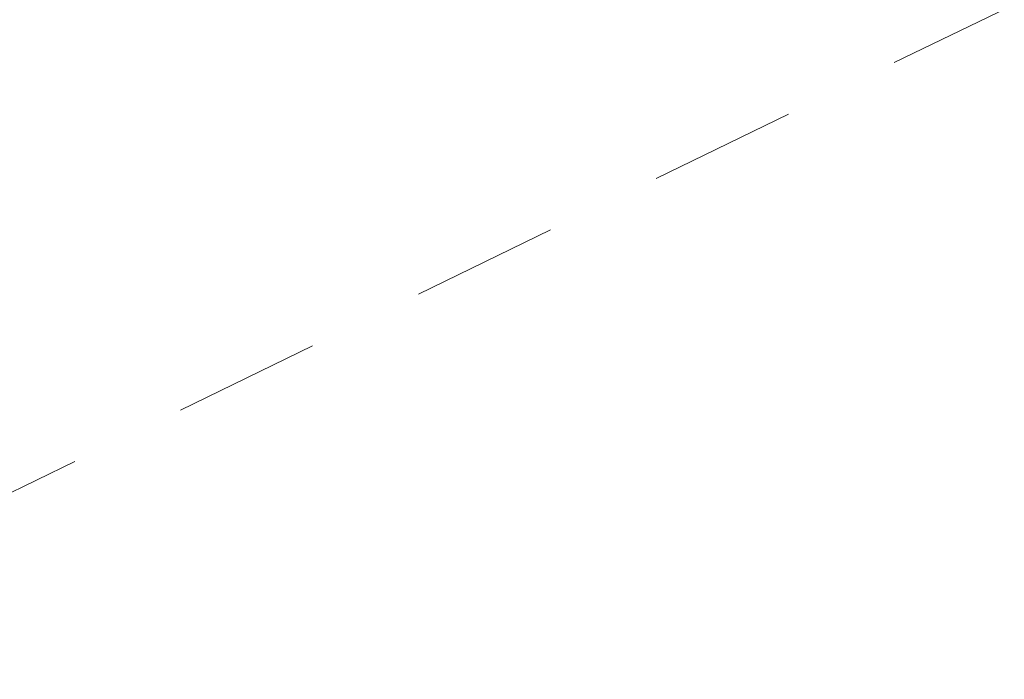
# Model space of a CAD drawing. Extents: x 1620708 to 2082925, y 607056 to 634194.
# Tile 208 of 656: x 1620934.284 to 1620935.121, y 607323.873 to 607324.433. Entities that reach past the tile are written whole.
import ezdxf

# ---------------------------------------------------------------- set-up
doc = ezdxf.new("R2010")
doc.units = 0
doc.header["$MEASUREMENT"] = 0
doc.linetypes.add('HIDDEN2', pattern=[0.1875, 0.125, -0.0625])
doc.layers.add('DT_X_Contour_Minor', color=1, linetype='HIDDEN2', lineweight=9, transparency=0.5)

msp = doc.modelspace()

# ---------------------------------------------------------------- linework, layer by layer
at = {"layer": 'DT_X_Contour_Minor', "transparency": 33554559, "elevation": 1046, "flags": 128}
msp.add_lwpolyline([(1621016.38701, 607385.54919), (1621016.16004, 607385.41211), (1621015.02192, 607384.72916), (1621013.13452, 607383.5981), (1621010.49784, 607382.01893), (1621002.46765, 607377.21033), (1620999.80694, 607375.61326), (1620997.84747, 607374.42849), (1620996.58922, 607373.65602), (1620996.0322, 607373.29586), (1620995.48179, 607372.88516), (1620995.24036, 607372.72464), (1620994.9289, 607372.55113), (1620994.5474, 607372.36461), (1620994.09587, 607372.16509), (1620988.37568, 607369.74301), (1620977.26352, 607365.03783), (1620974.51319, 607363.85082), (1620972.50294, 607362.93229), (1620971.23278, 607362.28223), (1620970.7027, 607361.90065), (1620970.27596, 607361.24108), (1620970.13453, 607360.99734), (1620970.03031, 607360.76081), (1620969.96329, 607360.5315), (1620969.93348, 607360.30939), (1620969.90358, 607359.72671), (1620969.88352, 607359.48716), (1620969.84575, 607359.20551), (1620969.79027, 607358.88177), (1620969.71709, 607358.51594), (1620969.49833, 607357.48425), (1620969.4178, 607357.13251), (1620969.34025, 607356.85106), (1620969.2657, 607356.63991), (1620969.19415, 607356.49905), (1620969.00732, 607356.21715), (1620968.67718, 607355.99049), (1620967.82689, 607355.52194), (1620966.45645, 607354.8115), (1620964.56585, 607353.85916), (1620958.83071, 607350.99708), (1620957.05631, 607349.82526), (1620956.03445, 607348.45639), (1620955.76512, 607346.89046), (1620956.24834, 607345.12746), (1620958.54032, 607340.1634), (1620959.10525, 607338.45063), (1620959.08107, 607337.03536), (1620958.46778, 607335.91759), (1620957.26537, 607335.09732), (1620953.27346, 607333.3066), (1620951.96041, 607332.71778), (1620951.01517, 607332.29435), (1620950.43775, 607332.03632), (1620950.22814, 607331.94368), (1620949.11891, 607331.51435), (1620948.59688, 607331.2707), (1620947.45481, 607330.70386), (1620945.69267, 607329.81382), (1620943.31048, 607328.60059), (1620936.13123, 607324.9344), (1620933.51933, 607323.66288), (1620931.06807, 607322.59796), (1620928.77743, 607321.73966), (1620926.64743, 607321.08796), (1620921.18161, 607319.62557), (1620919.35635, 607319.11564), (1620917.97995, 607318.68262), (1620917.0524, 607318.32652), (1620916.5737, 607318.04734), (1620915.89565, 607317.40541), (1620915.48723, 607317.32559), (1620914.77051, 607317.56755), (1620913.7455, 607318.13131), (1620912.41218, 607319.01685), (1620908.4456, 607321.80736), (1620907.10451, 607322.74375), (1620906.05616, 607323.46003), (1620905.30057, 607323.9562), (1620904.83772, 607324.23227), (1620903.99378, 607324.67497), (1620903.70911, 607324.82106), (1620903.48807, 607324.92729), (1620903.33064, 607324.99366), (1620903.23683, 607325.02017), (1620903.0715, 607325.03773), (1620902.78194, 607324.8732), (1620902.03725, 607324.36642), (1620900.83744, 607323.5174), (1620899.1825, 607322.32614), (1620894.1625, 607318.69313), (1620892.50623, 607317.49856), (1620891.30244, 607316.63962), (1620890.55111, 607316.11631), (1620890.25225, 607315.92863), (1620890.05858, 607315.87564), (1620889.96685, 607315.84694), (1620889.83692, 607315.80057), (1620889.66877, 607315.73654), (1620889.46243, 607315.65485), (1620888.86123, 607315.41345), (1620888.41351, 607315.2242), (1620887.52124, 607314.83749), (1620886.18442, 607314.25332), (1620884.40306, 607313.4717), (1620879.06003, 607311.12411), (1620877.11271, 607310.23166), (1620875.27802, 607309.31503), (1620873.55596, 607308.3742), (1620871.94654, 607307.40919), (1620867.80491, 607304.80355), (1620866.37117, 607303.92059), (1620865.17618, 607303.22593), (1620864.21993, 607302.71956), (1620863.50242, 607302.40149), (1620861.9074, 607301.80436), (1620861.34449, 607301.5928), (1620860.85202, 607301.40596), (1620860.43, 607301.24384), (1620860.07843, 607301.10644), (1620859.23482, 607300.77299), (1620858.56101, 607300.51491), (1620857.17229, 607299.99076), (1620855.06865, 607299.20053), (1620854.73213, 607299.07441)], dxfattribs=at)

doc.saveas('drawing.dxf')
